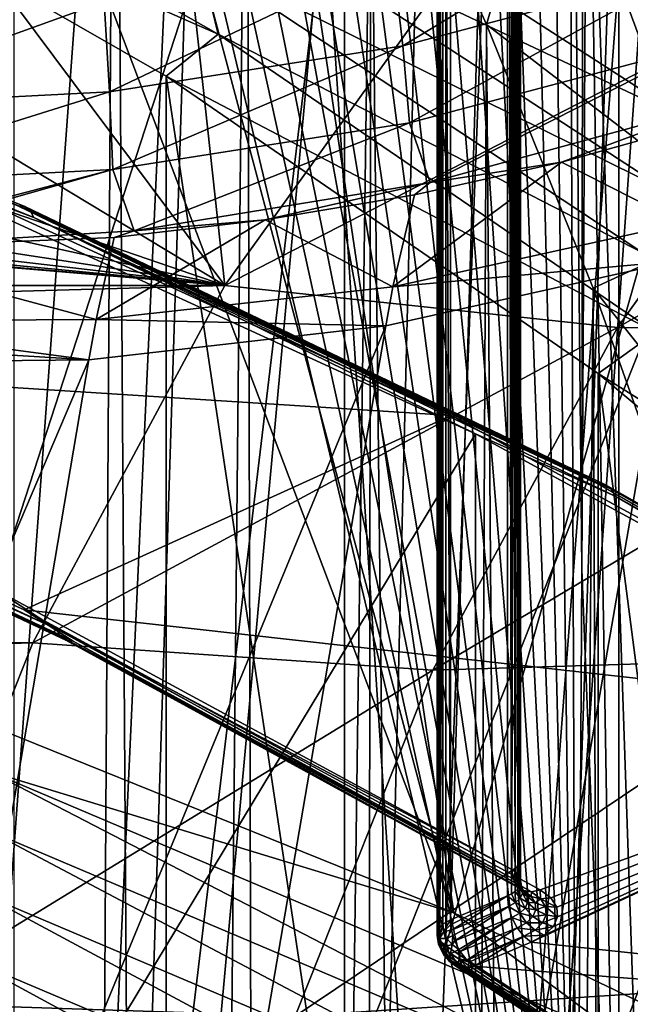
# Model space of a CAD drawing. Header units: metres. Extents: x -109 to 109, y -78 to 121.
# Tile 871 of 1056: x 16.81 to 18.45, y -30.28 to -27.63. Entities that reach past the tile are written whole.
import ezdxf

# ---------------------------------------------------------------- set-up
doc = ezdxf.new("R2010")
doc.units = ezdxf.units.M
doc.layers.add('solid_508554_SW0001', color=7, linetype='CONTINUOUS')

msp = doc.modelspace()

# ---------------------------------------------------------------- linework, layer by layer
at = {"layer": 'solid_508554_SW0001'}
for points in [[(14.749202, -31.574373, -61), (18.302567, -31.574373, -61), (14.813344, -16.964182, -61)], [(18.302567, -31.574373, -61), (15.170912, -17.363575, -61), (14.813344, -16.964182, -61)], [(18.302567, -31.574373, -61), (15.514908, -17.78635, -61), (15.170912, -17.363575, -61)], [(18.302567, -31.574373, -61), (15.844581, -18.232546, -61), (15.514908, -17.78635, -61)], [(18.302567, -31.574373, -61), (16.159182, -18.702185, -61), (15.844581, -18.232546, -61)], [(18.302567, -31.574373, -61), (16.457775, -19.195223, -61), (16.159182, -18.702185, -61)], [(18.302567, -31.574373, -61), (16.73922, -19.711386, -61), (16.457775, -19.195223, -61)], [(18.302567, -31.574373, -61), (17.002136, -20.250053, -61), (16.73922, -19.711386, -61)], [(18.302567, -31.574373, -61), (17.245073, -20.810415, -61), (17.002136, -20.250053, -61)], [(18.302567, -31.574373, -61), (17.466576, -21.391516, -61), (17.245073, -20.810415, -61)], [(18.302567, -31.574373, -61), (17.665234, -21.992289, -61), (17.466576, -21.391516, -61)], [(18.302567, -31.574373, -61), (17.839844, -22.611622, -61), (17.665234, -21.992289, -61)], [(18.302567, -31.574373, -61), (17.989431, -23.248308, -61), (17.839844, -22.611622, -61)], [(18.551504, -22.714123, -1.026166), (17.379122, -23.520947, -2.423625), (18.132528, -35.025974, 6.401438)], [(18.551504, -22.714123, -1.026166), (18.132528, -35.025974, 6.401438), (19.132441, -34.18919, 7.850794)], [(15.361526, -23.12993, 36.47068), (16.176208, -29.305265, 42.174683), (17.972782, -30.030581, 40.9184)], [(16.220146, -23.474487, 35.87389), (15.361526, -23.12993, 36.47068), (17.972782, -30.030581, 40.9184)], [(18.302567, -31.574373, -61), (18.113123, -23.901052, -61), (17.989431, -23.248308, -61)], [(17.047892, -23.837442, 35.245232), (16.220146, -23.474487, 35.87389), (17.972782, -30.030581, 40.9184)], [(17.379122, -23.520947, -2.423625), (16.066811, -24.271976, -3.724446), (16.986622, -35.814579, 5.03554)], [(17.379122, -23.520947, -2.423625), (16.986622, -35.814579, 5.03554), (18.132528, -35.025974, 6.401438)], [(17.047892, -23.837442, 35.245232), (17.972782, -30.030581, 40.9184), (19.63987, -30.829468, 39.534691)], [(17.843187, -24.218107, 34.585899), (17.047892, -23.837442, 35.245232), (19.63987, -30.829468, 39.534691)], [(18.302567, -31.574373, -61), (18.210079, -24.568443, -61), (18.113123, -23.901052, -61)], [(17.548359, -40.58149, 3.166635), (18.707024, -24.331333, -5.906061), (19.439505, -23.91717, -5.188709)], [(19.011023, -39.783382, 4.548999), (17.548359, -40.58149, 3.166635), (19.439505, -23.91717, -5.188709)], [(16.897495, -24.138918, -15.609831), (14.707843, -24.798082, -16.751537), (17.357225, -28.344933, -22.894863)], [(16.740431, -29.162016, 36.289906), (16.740431, -24.139069, 33.389908), (18.128841, -24.891056, 32.087425)], [(16.897495, -24.138918, -15.609831), (17.357225, -28.344933, -22.894863), (18.133165, -27.263664, -21.022051)], [(18.604519, -24.615755, 33.897156), (17.843187, -24.218107, 34.585899), (19.63987, -30.829468, 39.534691)], [(16.066811, -24.271976, -3.724446), (15.703951, -36.548645, 3.764097), (16.986622, -35.814579, 5.03554)], [(17.548359, -40.58149, 3.166635), (17.939276, -24.729208, -6.595201), (18.707024, -24.331333, -5.906061)], [(18.302567, -31.574373, -61), (18.279388, -25.248926, -61), (18.210079, -24.568443, -61)], [(15.952143, -41.312824, 1.899931), (17.137711, -25.110044, -7.254829), (17.939276, -24.729208, -6.595201)], [(17.548359, -40.58149, 3.166635), (15.952143, -41.312824, 1.899931), (17.939276, -24.729208, -6.595201)], [(14.707843, -24.798082, -16.751537), (12.416012, -25.363779, -17.731354), (17.357225, -28.344933, -22.894863)], [(16.740431, -29.162016, 36.289906), (18.128841, -24.891056, 32.087425), (18.128841, -29.914003, 34.987427)], [(18.128841, -29.914003, 34.987427), (18.128841, -24.891056, 32.087425), (18.138031, -24.897442, 32.076363)], [(18.138031, -29.920389, 34.976364), (18.128841, -29.914003, 34.987427), (18.138031, -24.897442, 32.076363)], [(18.138031, -29.920389, 34.976364), (18.138031, -24.897442, 32.076363), (18.145102, -24.90447, 32.06419)], [(18.145102, -29.927418, 34.964191), (18.138031, -29.920389, 34.976364), (18.145102, -24.90447, 32.06419)], [(18.149879, -29.934914, 34.95121), (18.145102, -24.90447, 32.06419), (18.149881, -24.911966, 32.051208)], [(18.149879, -29.934914, 34.95121), (18.145102, -29.927418, 34.964191), (18.145102, -24.90447, 32.06419)], [(18.152248, -29.94269, 34.93774), (18.149879, -29.934914, 34.95121), (18.149881, -24.911966, 32.051208)], [(18.152248, -29.94269, 34.93774), (18.149881, -24.911966, 32.051208), (18.152248, -24.919743, 32.037739)], [(18.144609, -29.965784, 34.897739), (18.144609, -24.942835, 31.997742), (18.13736, -24.949818, 31.985649)], [(18.14958, -29.958319, 34.910667), (18.14958, -24.935371, 32.01067), (18.144609, -24.942835, 31.997742)], [(18.144609, -29.965784, 34.897739), (18.14958, -29.958319, 34.910667), (18.144609, -24.942835, 31.997742)], [(18.152147, -29.950558, 34.924114), (18.152147, -24.92761, 32.024113), (18.14958, -24.935371, 32.01067)], [(18.14958, -29.958319, 34.910667), (18.152147, -29.950558, 34.924114), (18.14958, -24.935371, 32.01067)], [(18.152248, -29.94269, 34.93774), (18.152248, -24.919743, 32.037739), (18.152147, -24.92761, 32.024113)], [(18.152147, -29.950558, 34.924114), (18.152248, -29.94269, 34.93774), (18.152147, -24.92761, 32.024113)], [(17.963579, -30.048887, 34.753803), (18.116789, -24.96166, 31.965137), (17.963579, -25.025938, 31.853802)], [(17.963579, -30.048887, 34.753803), (18.116789, -29.984608, 34.865139), (18.116789, -24.96166, 31.965137)], [(18.12801, -29.979092, 34.874691), (18.12801, -24.956144, 31.974689), (18.116789, -24.96166, 31.965137)], [(18.12801, -29.979092, 34.874691), (18.116789, -24.96166, 31.965137), (18.116789, -29.984608, 34.865139)], [(18.13736, -29.972765, 34.885647), (18.13736, -24.949818, 31.985649), (18.12801, -24.956144, 31.974689)], [(18.12801, -29.979092, 34.874691), (18.13736, -29.972765, 34.885647), (18.12801, -24.956144, 31.974689)], [(18.13736, -29.972765, 34.885647), (18.144609, -29.965784, 34.897739), (18.13736, -24.949818, 31.985649)], [(17.943098, -30.060656, 34.733418), (17.943098, -25.037708, 31.833416), (17.930862, -25.052078, 31.808529)], [(17.943098, -25.037708, 31.833416), (17.963579, -30.048887, 34.753803), (17.963579, -25.025938, 31.853802)], [(17.943098, -30.060656, 34.733418), (17.963579, -30.048887, 34.753803), (17.943098, -25.037708, 31.833416)], [(16.689121, -25.07082, -75.5), (16.928085, -47.618397, -75.5), (16.643063, -47.821289, -75.5)], [(16.689121, -25.07082, -75.5), (17.062792, -25.673544, -75.5), (16.928085, -47.618397, -75.5)], [(17.930862, -30.075026, 34.70853), (17.930862, -25.052078, 31.808529), (17.928087, -25.067633, 31.781586)], [(17.928087, -30.09058, 34.681587), (17.928087, -25.067633, 31.781586), (17.935047, -25.082857, 31.755217)], [(17.928087, -30.09058, 34.681587), (17.930862, -30.075026, 34.70853), (17.928087, -25.067633, 31.781586)], [(17.930862, -30.075026, 34.70853), (17.943098, -30.060656, 34.733418), (17.930862, -25.052078, 31.808529)], [(17.935047, -30.105804, 34.655216), (17.928087, -30.09058, 34.681587), (17.935047, -25.082857, 31.755217)], [(17.935047, -30.105804, 34.655216), (17.935047, -25.082857, 31.755217), (17.950979, -25.096216, 31.732077)], [(17.935047, -30.105804, 34.655216), (17.950979, -25.096216, 31.732077), (17.950979, -30.119164, 34.632076)], [(17.950979, -30.119164, 34.632076), (17.950979, -25.096216, 31.732077), (19.155714, -25.886457, 30.36334)], [(15.952143, -41.312824, 1.899931), (16.303837, -25.473125, -7.883704), (17.137711, -25.110044, -7.254829)], [(18.316841, -29.108295, -61), (18.320045, -25.940769, -61), (18.279388, -25.248926, -61)], [(18.302567, -31.574373, -61), (18.316841, -29.108295, -61), (18.279388, -25.248926, -61)], [(12.416012, -25.363779, -17.731354), (10.037925, -25.832079, -18.542471), (17.357225, -28.344933, -22.894863)], [(17.062792, -25.673544, -75.5), (17.204403, -47.396595, -75.5), (16.928085, -47.618397, -75.5)], [(17.062792, -25.673544, -75.5), (17.416969, -26.303656, -75.5), (17.204403, -47.396595, -75.5)], [(10.037925, -25.832079, -18.542471), (7.590104, -26.199728, -19.17926), (17.357225, -28.344933, -22.894863)], [(16.791792, -36.370705, 33.004089), (16.791769, -25.884678, 26.950024), (17.254055, -26.278004, 26.268764)], [(19.155714, -30.909405, 33.26334), (17.950979, -30.119164, 34.632076), (19.155714, -25.886457, 30.36334)], [(18.316841, -29.108295, -61), (18.331123, -26.642216, -61), (18.320045, -25.940769, -61)], [(7.590104, -26.199728, -19.17926), (5.089554, -26.464174, -19.637295), (17.357225, -28.344933, -22.894863)], [(16.791792, -36.370705, 33.004089), (17.254055, -26.278004, 26.268764), (17.679455, -26.681524, 25.569845)], [(17.416969, -26.303656, -75.5), (17.470934, -47.156013, -75.5), (17.204403, -47.396595, -75.5)], [(17.416969, -26.303656, -75.5), (17.750187, -26.960638, -75.5), (17.470934, -47.156013, -75.5)], [(-5.089554, -26.464174, -19.637295), (-17.357225, -28.344933, -22.894863), (17.357225, -28.344933, -22.894863)], [(-2.553647, -26.623581, -19.913393), (-5.089554, -26.464174, -19.637295), (17.357225, -28.344933, -22.894863)], [(5.089554, -26.464174, -19.637295), (2.553647, -26.623581, -19.913393), (17.357225, -28.344933, -22.894863)], [(0, -26.67684, -20.00564), (-2.553647, -26.623581, -19.913393), (17.357225, -28.344933, -22.894863)], [(2.553647, -26.623581, -19.913393), (0, -26.67684, -20.00564), (17.357225, -28.344933, -22.894863)], [(18.414772, -31.578739, -60.997478), (18.331123, -26.642216, -61), (18.316841, -29.108295, -61)], [(18.414772, -31.578739, -60.997478), (18.500006, -31.574242, -60.999771), (18.331123, -26.642216, -61)], [(18.698147, -26.644341, -60.972912), (18.331123, -26.642216, -61), (18.500006, -31.574242, -60.999771)], [(17.679468, -37.167545, 31.62392), (16.791792, -36.370705, 33.004089), (17.679455, -26.681524, 25.569845)], [(17.679468, -37.167545, 31.62392), (17.679455, -26.681524, 25.569845), (18.067192, -27.094505, 24.854542)], [(18.249792, -26.995234, -75.46801), (18.64126, -26.813835, -75.371582), (19.148106, -28.014532, -75.371582)], [(15.901507, -27.039339, 33.166489), (17.33975, -27.669727, 32.074627), (16.026367, -26.923861, 33.366505)], [(17.291046, -27.470032, 32.382538), (16.026367, -26.923861, 33.366505), (17.33975, -27.669727, 32.074627)], [(17.750187, -26.960638, -75.5), (17.726482, -46.897018, -75.5), (17.470934, -47.156013, -75.5)], [(17.750187, -26.960638, -75.5), (17.969843, -46.620106, -75.5), (17.726482, -46.897018, -75.5)], [(17.750187, -26.960638, -75.5), (18.060884, -27.643759, -75.5), (17.969843, -46.620106, -75.5)], [(18.249792, -26.995234, -75.46801), (18.060884, -27.643759, -75.5), (17.750187, -26.960638, -75.5)], [(18.745058, -28.168438, -75.46801), (18.060884, -27.643759, -75.5), (18.249792, -26.995234, -75.46801)], [(18.745058, -28.168438, -75.46801), (18.249792, -26.995234, -75.46801), (19.148106, -28.014532, -75.371582)], [(15.901505, -33.967541, 37.166492), (17.200308, -34.710842, 35.879059), (15.901507, -27.039339, 33.166489)], [(15.901507, -27.039339, 33.166489), (17.200287, -27.782629, 31.879076), (17.33975, -27.669727, 32.074627)], [(17.200308, -34.710842, 35.879059), (17.200287, -27.782629, 31.879076), (15.901507, -27.039339, 33.166489)], [(17.679468, -37.167545, 31.62392), (18.067192, -27.094505, 24.854542), (18.416309, -27.515926, 24.124619)], [(18.60783, -27.903536, 31.333469), (17.395416, -27.122116, 32.686928), (17.351454, -27.31036, 32.545578)], [(18.45215, -27.558966, 31.681519), (17.395416, -27.122116, 32.686928), (18.60783, -27.903536, 31.333469)], [(19.158987, -27.417555, -21.410034), (18.133165, -27.263664, -21.022051), (17.357225, -28.344933, -22.894863)], [(17.807657, -27.461651, -28.613523), (18.561867, -27.261377, -28.720011), (17.836067, -27.700773, -28.809084)], [(18.561867, -27.261377, -28.720011), (18.604, -27.496853, -28.917509), (17.836067, -27.700773, -28.809084)], [(18.553102, -28.09507, 31.18642), (17.351454, -27.31036, 32.545578), (17.291046, -27.470032, 32.382538)], [(18.60783, -27.903536, 31.333469), (17.351454, -27.31036, 32.545578), (18.553102, -28.09507, 31.18642)], [(18.412506, -28.457582, -23.211414), (19.158987, -27.417555, -21.410034), (17.357225, -28.344933, -22.894863)], [(20.17227, -27.465906, -21.857115), (19.158987, -27.417555, -21.410034), (18.412506, -28.457582, -23.211414)], [(15.138604, -27.454241, 39.485985), (16.819939, -28.133032, 38.310284), (15.151778, -27.464504, 39.512478)], [(16.801495, -28.131216, 38.285038), (16.819939, -28.133032, 38.310284), (15.138604, -27.454241, 39.485985)], [(15.151778, -27.464504, 39.512478), (16.834576, -28.143885, 38.335754), (15.160235, -27.48295, 39.536331)], [(16.819939, -28.133032, 38.310284), (16.834576, -28.143885, 38.335754), (15.151778, -27.464504, 39.512478)], [(15.160235, -27.48295, 39.536331), (16.843971, -28.16271, 38.358952), (16.391088, -27.991642, 38.717052)], [(16.834576, -28.143885, 38.335754), (16.843971, -28.16271, 38.358952), (15.160235, -27.48295, 39.536331)], [(17.032923, -27.583042, -28.548979), (17.807657, -27.461651, -28.613523), (17.047304, -27.824362, -28.74337)], [(17.807657, -27.461651, -28.613523), (17.836067, -27.700773, -28.809084), (17.047304, -27.824362, -28.74337)], [(18.481058, -28.257065, 31.019358), (17.291046, -27.470032, 32.382538), (17.33975, -27.669727, 32.074627)], [(18.553102, -28.09507, 31.18642), (17.291046, -27.470032, 32.382538), (18.481058, -28.257065, 31.019358)], [(19.456131, -28.463661, -23.585276), (20.17227, -27.465906, -21.857115), (18.412506, -28.457582, -23.211414)], [(17.836067, -27.700773, -28.809084), (18.604, -27.496853, -28.917509), (17.853931, -27.908079, -29.03916)], [(18.604, -27.496853, -28.917509), (18.630493, -27.701864, -29.148806), (17.853931, -27.908079, -29.03916)], [(18.416317, -38.001945, 30.178698), (17.679468, -37.167545, 31.62392), (18.416309, -27.515926, 24.124619)], [(18.726183, -27.945034, 23.38138), (18.416309, -27.515926, 24.124619), (18.890802, -27.556122, 23.848898)], [(18.416317, -38.001945, 30.178698), (18.416309, -27.515926, 24.124619), (18.726183, -27.945034, 23.38138)], [(17.032923, -27.583042, -28.548979), (17.047304, -27.824362, -28.74337), (16.24633, -27.866087, -28.721184)], [(16.24633, -27.62402, -28.527189), (17.032923, -27.583042, -28.548979), (16.24633, -27.866087, -28.721184)], [(18.060884, -27.643759, -75.5), (18.199825, -46.325993, -75.5), (17.969843, -46.620106, -75.5)], [(18.060884, -27.643759, -75.5), (18.347481, -28.352158, -75.5), (18.199825, -46.325993, -75.5)], [(18.745058, -28.168438, -75.46801), (18.347481, -28.352158, -75.5), (18.060884, -27.643759, -75.5)], [(17.200287, -27.782629, 31.879076), (18.514782, -28.471226, 30.68639), (17.33975, -27.669727, 32.074627)], [(18.481058, -28.257065, 31.019358), (17.33975, -27.669727, 32.074627), (18.514782, -28.471226, 30.68639)], [(17.047304, -27.824362, -28.74337), (17.836067, -27.700773, -28.809084), (17.056347, -28.033049, -28.972713)], [(17.836067, -27.700773, -28.809084), (17.853931, -27.908079, -29.03916), (17.056347, -28.033049, -28.972713)], [(17.853931, -27.908079, -29.03916), (18.630493, -27.701864, -29.148806), (17.90921, -28.068251, -29.303713)], [(18.630493, -27.701864, -29.148806), (18.683252, -27.857586, -29.415726), (17.90921, -28.068251, -29.303713)], [(17.200287, -27.782629, 31.879076), (18.360575, -28.581125, 30.496038), (18.514782, -28.471226, 30.68639)], [(18.360619, -35.509357, 34.495987), (18.360575, -28.581125, 30.496038), (17.200287, -27.782629, 31.879076)], [(17.200308, -34.710842, 35.879059), (18.360619, -35.509357, 34.495987), (17.200287, -27.782629, 31.879076)], [(17.047304, -27.824362, -28.74337), (17.056347, -28.033049, -28.972713), (16.24633, -28.075245, -28.950277)], [(16.24633, -27.866087, -28.721184), (17.047304, -27.824362, -28.74337), (16.24633, -28.075245, -28.950277)], [(18.683252, -27.857586, -29.415726), (18.262074, -28.013962, -29.406868), (17.90921, -28.068251, -29.303713)], [(18.683252, -27.857586, -29.415726), (18.648594, -27.906313, -29.480305), (18.262074, -28.013962, -29.406868)], [(17.056347, -28.033049, -28.972713), (17.853931, -27.908079, -29.03916), (17.11375, -28.198273, -29.234579)], [(17.853931, -27.908079, -29.03916), (17.90921, -28.068251, -29.303713), (17.11375, -28.198273, -29.234579)], [(18.262074, -28.013962, -29.406868), (18.648594, -27.906313, -29.480305), (18.585751, -28.177319, -29.964247)], [(15.300208, -28.524343, 37.594387), (17.965574, -28.694384, 37.29987), (16.33161, -27.945358, 38.597221)], [(16.801495, -28.131216, 38.285038), (16.33161, -27.945358, 38.597221), (17.965574, -28.694384, 37.29987)], [(18.416317, -38.001945, 30.178698), (18.726183, -27.945034, 23.38138), (18.996044, -28.380766, 22.626671)], [(16.391088, -27.991642, 38.717052), (18.031225, -28.743097, 37.415497), (16.391088, -31.455744, 40.717052)], [(16.843971, -28.16271, 38.358952), (18.031225, -28.743097, 37.415497), (16.391088, -27.991642, 38.717052)], [(18.262074, -28.013962, -29.406868), (18.585751, -28.177319, -29.964247), (17.809345, -28.34815, -29.784986)], [(17.86746, -28.101635, -29.344339), (18.262074, -28.013962, -29.406868), (17.809345, -28.34815, -29.784986)], [(17.90921, -28.068251, -29.303713), (18.262074, -28.013962, -29.406868), (17.86746, -28.101635, -29.344339)], [(17.056347, -28.033049, -28.972713), (16.304911, -28.246214, -29.209034), (16.24633, -28.245546, -29.207315)], [(16.24633, -28.075245, -28.950277), (17.056347, -28.033049, -28.972713), (16.24633, -28.245546, -29.207315)], [(17.056347, -28.033049, -28.972713), (17.11375, -28.198273, -29.234579), (16.304911, -28.246214, -29.209034)], [(18.025959, -31.405006, -35.920284), (18.567095, -28.279285, -30.148407), (19.310188, -28.024628, -30.363235)], [(18.765238, -31.146276, -36.125992), (18.025959, -31.405006, -35.920284), (19.310188, -28.024628, -30.363235)], [(17.90921, -28.068251, -29.303713), (17.466217, -28.169018, -29.292894), (17.11375, -28.198273, -29.234579)], [(17.90921, -28.068251, -29.303713), (17.86746, -28.101635, -29.344339), (17.466217, -28.169018, -29.292894)], [(17.466217, -28.169018, -29.292894), (17.86746, -28.101635, -29.344339), (17.809345, -28.34815, -29.784986)], [(16.801495, -28.131216, 38.285038), (17.965574, -28.694384, 37.29987), (18.35993, -28.878035, 36.991508)], [(16.801495, -28.131216, 38.285038), (18.35993, -28.878035, 36.991508), (16.819939, -28.133032, 38.310284)], [(16.819939, -28.133032, 38.310284), (18.380083, -28.880671, 37.015331), (16.834576, -28.143885, 38.335754)], [(18.35993, -28.878035, 36.991508), (18.380083, -28.880671, 37.015331), (16.819939, -28.133032, 38.310284)], [(16.834576, -28.143885, 38.335754), (18.396078, -28.892176, 37.039677), (16.843971, -28.16271, 38.358952)], [(18.380083, -28.880671, 37.015331), (18.396078, -28.892176, 37.039677), (16.834576, -28.143885, 38.335754)], [(16.843971, -28.16271, 38.358952), (18.406347, -28.911419, 37.062149), (18.031225, -28.743097, 37.415497)], [(18.396078, -28.892176, 37.039677), (18.406347, -28.911419, 37.062149), (16.843971, -28.16271, 38.358952)], [(17.466217, -28.169018, -29.292894), (17.809345, -28.34815, -29.784986), (17.011812, -28.436388, -29.649284)], [(17.060322, -28.215668, -29.252764), (17.466217, -28.169018, -29.292894), (17.011812, -28.436388, -29.649284)], [(17.11375, -28.198273, -29.234579), (17.466217, -28.169018, -29.292894), (17.060322, -28.215668, -29.252764)], [(19.159073, -29.373074, -75.46801), (18.347481, -28.352158, -75.5), (18.745058, -28.168438, -75.46801)], [(17.11375, -28.198273, -29.234579), (17.060322, -28.215668, -29.252764), (16.304911, -28.246214, -29.209034)], [(18.567095, -28.279285, -30.148407), (17.809345, -28.34815, -29.784986), (18.585751, -28.177319, -29.964247)], [(16.304911, -28.246214, -29.209034), (17.060322, -28.215668, -29.252764), (17.011812, -28.436388, -29.649284)], [(16.304911, -28.246214, -29.209034), (17.011812, -28.436388, -29.649284), (16.206137, -28.441105, -29.559071)], [(17.253471, -31.583338, -35.755009), (17.790077, -28.453384, -29.974905), (18.567095, -28.279285, -30.148407)], [(18.025959, -31.405006, -35.920284), (17.253471, -31.583338, -35.755009), (18.567095, -28.279285, -30.148407)], [(18.567095, -28.279285, -30.148407), (17.790077, -28.453384, -29.974905), (17.809345, -28.34815, -29.784986)], [(17.357225, -28.344933, -22.894863), (-17.357225, -28.344933, -22.894863), (-16.841303, -29.305058, -24.568481)], [(16.841303, -29.305058, -24.568481), (17.357225, -28.344933, -22.894863), (-16.841303, -29.305058, -24.568481)], [(18.412506, -28.457582, -23.211414), (17.357225, -28.344933, -22.894863), (16.841303, -29.305058, -24.568481)], [(17.790077, -28.453384, -29.974905), (17.011812, -28.436388, -29.649284), (17.809345, -28.34815, -29.784986)], [(18.347481, -28.352158, -75.5), (18.415207, -46.015781, -75.5), (18.199825, -46.325993, -75.5)], [(18.347481, -28.352158, -75.5), (18.608337, -29.084799, -75.5), (18.415207, -46.015781, -75.5)], [(19.159073, -29.373074, -75.46801), (18.608337, -29.084799, -75.5), (18.347481, -28.352158, -75.5)], [(18.996048, -38.866783, 28.680756), (18.416317, -38.001945, 30.178698), (18.996044, -28.380766, 22.626671)], [(16.991913, -28.544952, -29.845089), (16.206137, -28.441105, -29.559071), (17.011812, -28.436388, -29.649284)], [(17.790077, -28.453384, -29.974905), (16.991913, -28.544952, -29.845089), (17.011812, -28.436388, -29.649284)], [(16.991913, -28.544952, -29.845089), (16.195698, -28.496668, -29.659189), (16.206137, -28.441105, -29.559071)], [(16.458715, -31.679527, -35.63208), (16.991913, -28.544952, -29.845089), (17.790077, -28.453384, -29.974905)], [(17.253471, -31.583338, -35.755009), (16.458715, -31.679527, -35.63208), (17.790077, -28.453384, -29.974905)], [(17.916084, -29.378838, -24.821144), (18.412506, -28.457582, -23.211414), (16.841303, -29.305058, -24.568481)], [(17.916084, -29.378838, -24.821144), (19.456131, -28.463661, -23.585276), (18.412506, -28.457582, -23.211414)], [(17.916084, -29.378838, -24.821144), (18.978006, -29.34664, -25.130722), (19.456131, -28.463661, -23.585276)], [(18.360575, -28.581125, 30.496038), (19.542068, -29.321947, 29.212898), (18.514782, -28.471226, 30.68639)], [(16.991913, -28.544952, -29.845089), (16.185591, -28.553009, -29.760788), (16.195698, -28.496668, -29.659189)], [(15.300208, -28.524343, 37.594387), (16.817844, -29.216595, 36.395374), (17.965574, -28.694384, 37.29987)], [(15.619411, -28.676407, 37.321262), (16.817844, -29.216595, 36.395374), (15.300208, -28.524343, 37.594387)], [(16.991913, -28.544952, -29.845089), (15.65275, -31.692326, -35.55315), (16.185591, -28.553009, -29.760788)], [(16.458715, -31.679527, -35.63208), (15.65275, -31.692326, -35.55315), (16.991913, -28.544952, -29.845089)], [(18.360575, -28.581125, 30.496038), (19.373053, -29.428419, 29.028482), (19.542068, -29.321947, 29.212898)], [(19.373098, -36.356659, 33.028416), (19.373053, -29.428419, 29.028482), (18.360575, -28.581125, 30.496038)], [(18.360619, -35.509357, 34.495987), (19.373098, -36.356659, 33.028416), (18.360575, -28.581125, 30.496038)], [(16.904528, -29.26762, 36.168777), (15.57726, -28.645033, 37.247108), (16.740431, -29.162016, 36.289906)], [(15.586582, -28.663834, 37.270359), (15.57726, -28.645033, 37.247108), (16.904528, -29.26762, 36.168777)], [(16.914648, -29.286791, 36.191383), (15.586582, -28.663834, 37.270359), (16.904528, -29.26762, 36.168777)], [(15.601108, -28.674644, 37.29591), (15.586582, -28.663834, 37.270359), (16.914648, -29.286791, 36.191383)], [(16.930412, -29.29818, 36.215931), (15.601108, -28.674644, 37.29591), (16.914648, -29.286791, 36.191383)], [(15.619411, -28.676407, 37.321262), (15.601108, -28.674644, 37.29591), (16.930412, -29.29818, 36.215931)], [(16.950277, -29.300671, 36.240013), (16.817844, -29.216595, 36.395374), (15.619411, -28.676407, 37.321262)], [(16.950277, -29.300671, 36.240013), (15.619411, -28.676407, 37.321262), (16.930412, -29.29818, 36.215931)], [(16.817844, -29.216595, 36.395374), (19.462696, -29.511784, 35.88409), (17.965574, -28.694384, 37.29987)], [(18.35993, -28.878035, 36.991508), (17.965574, -28.694384, 37.29987), (19.462696, -29.511784, 35.88409)], [(18.031225, -28.743097, 37.415497), (18.031225, -32.207199, 39.415497), (16.391088, -31.455744, 40.717052)], [(18.031225, -28.743097, 37.415497), (19.534132, -29.563166, 35.995098), (18.031225, -32.207199, 39.415497)], [(18.406347, -28.911419, 37.062149), (19.534132, -29.563166, 35.995098), (18.031225, -28.743097, 37.415497)], [(18.35993, -28.878035, 36.991508), (19.462696, -29.511784, 35.88409), (19.786081, -29.688246, 35.588181)], [(18.35993, -28.878035, 36.991508), (19.786081, -29.688246, 35.588181), (18.380083, -28.880671, 37.015331)], [(18.380083, -28.880671, 37.015331), (19.8078, -29.691772, 35.610466), (18.396078, -28.892176, 37.039677)], [(19.786081, -29.688246, 35.588181), (19.8078, -29.691772, 35.610466), (18.380083, -28.880671, 37.015331)], [(18.396078, -28.892176, 37.039677), (19.825039, -29.703981, 35.633587), (18.406347, -28.911419, 37.062149)], [(19.8078, -29.691772, 35.610466), (19.825039, -29.703981, 35.633587), (18.396078, -28.892176, 37.039677)], [(18.406347, -28.911419, 37.062149), (19.836103, -29.723679, 35.655277), (19.534132, -29.563166, 35.995098)], [(19.825039, -29.703981, 35.633587), (19.836103, -29.723679, 35.655277), (18.406347, -28.911419, 37.062149)], [(18.608337, -29.084799, -75.5), (18.614725, -45.690739, -75.5), (18.415207, -46.015781, -75.5)], [(18.414772, -31.578739, -60.997478), (18.316841, -29.108295, -61), (18.302567, -31.574373, -61)], [(16.904528, -29.26762, 36.168777), (16.740431, -29.162016, 36.289906), (18.128841, -29.914003, 34.987427)], [(16.817844, -29.216595, 36.395374), (18.205173, -29.968306, 35.093372), (19.462696, -29.511784, 35.88409)], [(18.181654, -29.974045, 35.0737), (18.205173, -29.968306, 35.093372), (16.817844, -29.216595, 36.395374)], [(18.181654, -29.974045, 35.0737), (16.817844, -29.216595, 36.395374), (16.950277, -29.300671, 36.240013)], [(18.132578, -29.939184, 35.005615), (16.904528, -29.26762, 36.168777), (18.128841, -29.914003, 34.987427)], [(16.914648, -29.286791, 36.191383), (16.904528, -29.26762, 36.168777), (18.132578, -29.939184, 35.005615)], [(16.841303, -29.305058, -24.568481), (-16.841303, -29.305058, -24.568481), (-16.456656, -30.272318, -26.276464)], [(16.456656, -30.272318, -26.276464), (16.841303, -29.305058, -24.568481), (-16.456656, -30.272318, -26.276464)], [(16.724867, -29.650408, 41.931004), (17.972782, -30.030581, 40.9184), (16.176208, -29.305265, 42.174683)], [(17.916084, -29.378838, -24.821144), (16.841303, -29.305058, -24.568481), (16.456656, -30.272318, -26.276464)], [(18.143435, -29.958754, 35.027523), (16.914648, -29.286791, 36.191383), (18.132578, -29.939184, 35.005615)], [(16.930412, -29.29818, 36.215931), (16.914648, -29.286791, 36.191383), (18.143435, -29.958754, 35.027523)], [(18.160347, -29.970768, 35.050987), (16.930412, -29.29818, 36.215931), (18.143435, -29.958754, 35.027523)], [(16.950277, -29.300671, 36.240013), (16.930412, -29.29818, 36.215931), (18.160347, -29.970768, 35.050987)], [(18.181654, -29.974045, 35.0737), (16.950277, -29.300671, 36.240013), (18.160347, -29.970768, 35.050987)], [(17.546265, -30.307741, -26.463781), (18.978006, -29.34664, -25.130722), (17.916084, -29.378838, -24.821144)], [(17.546265, -30.307741, -26.463781), (18.622854, -30.237364, -26.70812), (18.978006, -29.34664, -25.130722)], [(17.546265, -30.307741, -26.463781), (17.916084, -29.378838, -24.821144), (16.456656, -30.272318, -26.276464)], [(18.181068, -30.109512, 34.848797), (20.811563, -30.391331, 34.360672), (19.462696, -29.511784, 35.88409)], [(18.216064, -30.090462, 34.88179), (18.181068, -30.109512, 34.848797), (19.462696, -29.511784, 35.88409)], [(18.205173, -29.968306, 35.093372), (18.233166, -29.99, 35.055798), (19.462696, -29.511784, 35.88409)], [(18.240469, -30.067076, 34.922295), (18.216064, -30.090462, 34.88179), (19.462696, -29.511784, 35.88409)], [(18.233166, -29.99, 35.055798), (18.249306, -30.015091, 35.012341), (19.462696, -29.511784, 35.88409)], [(18.251791, -30.041378, 34.966805), (18.240469, -30.067076, 34.922295), (19.462696, -29.511784, 35.88409)], [(18.249306, -30.015091, 35.012341), (18.251791, -30.041378, 34.966805), (19.462696, -29.511784, 35.88409)], [(19.534132, -29.563166, 35.995098), (19.534132, -33.027267, 37.995098), (18.031225, -32.207199, 39.415497)], [(16.724867, -29.650408, 41.931004), (16.721109, -29.809124, 42.017063), (18.438072, -30.536222, 40.757694)], [(18.442217, -30.377668, 40.671349), (17.972782, -30.030581, 40.9184), (16.724867, -29.650408, 41.931004)], [(18.442217, -30.377668, 40.671349), (16.724867, -29.650408, 41.931004), (18.438072, -30.536222, 40.757694)], [(16.721109, -29.809124, 42.017063), (16.697474, -29.97711, 42.078983), (18.412012, -30.703178, 40.821396)], [(18.438072, -30.536222, 40.757694), (16.721109, -29.809124, 42.017063), (18.412012, -30.703178, 40.821396)], [(18.132578, -29.939184, 35.005615), (18.128841, -29.914003, 34.987427), (18.138031, -29.920389, 34.976364)], [(18.147421, -29.950733, 34.985611), (18.132578, -29.939184, 35.005615), (18.138031, -29.920389, 34.976364)], [(18.147421, -29.950733, 34.985611), (18.143435, -29.958754, 35.027523), (18.132578, -29.939184, 35.005615)], [(18.147421, -29.950733, 34.985611), (18.138031, -29.920389, 34.976364), (18.145102, -29.927418, 34.964191)], [(18.147421, -29.950733, 34.985611), (18.145102, -29.927418, 34.964191), (18.149879, -29.934914, 34.95121)], [(18.15576, -29.963814, 34.962955), (18.147421, -29.950733, 34.985611), (18.149879, -29.934914, 34.95121)], [(18.15576, -29.963814, 34.962955), (18.149879, -29.934914, 34.95121), (18.152248, -29.94269, 34.93774)], [(18.157024, -29.977528, 34.939205), (18.152248, -29.94269, 34.93774), (18.152147, -29.950558, 34.924114)], [(18.157024, -29.977528, 34.939205), (18.15576, -29.963814, 34.962955), (18.152248, -29.94269, 34.93774)], [(18.151129, -29.990934, 34.915981), (18.144609, -29.965784, 34.897739), (18.13736, -29.972765, 34.885647)], [(18.160288, -29.97187, 35.004807), (18.143435, -29.958754, 35.027523), (18.147421, -29.950733, 34.985611)], [(18.160288, -29.97187, 35.004807), (18.160347, -29.970768, 35.050987), (18.143435, -29.958754, 35.027523)], [(18.151129, -29.990934, 34.915981), (18.14958, -29.958319, 34.910667), (18.144609, -29.965784, 34.897739)], [(18.160288, -29.97187, 35.004807), (18.147421, -29.950733, 34.985611), (18.15576, -29.963814, 34.962955)], [(18.157024, -29.977528, 34.939205), (18.152147, -29.950558, 34.924114), (18.14958, -29.958319, 34.910667)], [(18.151129, -29.990934, 34.915981), (18.157024, -29.977528, 34.939205), (18.14958, -29.958319, 34.910667)], [(18.169758, -29.986723, 34.97908), (18.15576, -29.963814, 34.962955), (18.157024, -29.977528, 34.939205)], [(18.169758, -29.986723, 34.97908), (18.160288, -29.97187, 35.004807), (18.15576, -29.963814, 34.962955)], [(18.180336, -29.986322, 35.024044), (18.160347, -29.970768, 35.050987), (18.160288, -29.97187, 35.004807)], [(18.180336, -29.986322, 35.024044), (18.181654, -29.974045, 35.0737), (18.160347, -29.970768, 35.050987)], [(18.205593, -29.992674, 35.041435), (18.205173, -29.968306, 35.093372), (18.181654, -29.974045, 35.0737)], [(18.205593, -29.992674, 35.041435), (18.233166, -29.99, 35.055798), (18.205173, -29.968306, 35.093372)], [(16.697474, -29.97711, 42.078983), (16.654734, -30.148882, 42.11475), (18.364883, -30.873093, 40.860378)], [(18.412012, -30.703178, 40.821396), (16.697474, -29.97711, 42.078983), (18.364883, -30.873093, 40.860378)], [(17.964334, -30.062582, 34.76067), (18.116789, -29.984608, 34.865139), (17.963579, -30.048887, 34.753803)], [(17.964334, -30.062582, 34.76067), (17.966568, -30.076765, 34.765785), (18.116789, -29.984608, 34.865139)], [(17.966568, -30.076765, 34.765785), (18.119936, -30.013243, 34.877342), (18.116789, -29.984608, 34.865139)], [(18.138477, -30.003119, 34.894878), (18.12801, -29.979092, 34.874691), (18.116789, -29.984608, 34.865139)], [(18.119936, -30.013243, 34.877342), (18.138477, -30.003119, 34.894878), (18.116789, -29.984608, 34.865139)], [(18.138477, -30.003119, 34.894878), (18.13736, -29.972765, 34.885647), (18.12801, -29.979092, 34.874691)], [(18.138477, -30.003119, 34.894878), (18.151129, -29.990934, 34.915981), (18.13736, -29.972765, 34.885647)], [(18.164501, -30.017521, 34.925735), (18.151129, -29.990934, 34.915981), (18.138477, -30.003119, 34.894878)], [(18.171196, -30.002296, 34.952106), (18.157024, -29.977528, 34.939205), (18.151129, -29.990934, 34.915981)], [(18.164501, -30.017521, 34.925735), (18.171196, -30.002296, 34.952106), (18.151129, -29.990934, 34.915981)], [(18.171196, -30.002296, 34.952106), (18.169758, -29.986723, 34.97908), (18.157024, -29.977528, 34.939205)], [(18.180336, -29.986322, 35.024044), (18.160288, -29.97187, 35.004807), (18.169758, -29.986723, 34.97908)], [(18.191566, -30.003939, 34.993534), (18.180336, -29.986322, 35.024044), (18.169758, -29.986723, 34.97908)], [(18.191566, -30.003939, 34.993534), (18.169758, -29.986723, 34.97908), (18.171196, -30.002296, 34.952106)], [(18.205593, -29.992674, 35.041435), (18.181654, -29.974045, 35.0737), (18.180336, -29.986322, 35.024044)], [(18.205593, -29.992674, 35.041435), (18.180336, -29.986322, 35.024044), (18.191566, -30.003939, 34.993534)], [(18.219044, -30.013769, 35.004894), (18.205593, -29.992674, 35.041435), (18.191566, -30.003939, 34.993534)], [(18.205593, -29.992674, 35.041435), (18.249306, -30.015091, 35.012341), (18.233166, -29.99, 35.055798)], [(18.219044, -30.013769, 35.004894), (18.249306, -30.015091, 35.012341), (18.205593, -29.992674, 35.041435)], [(17.966568, -30.076765, 34.765785), (17.970253, -30.091291, 34.7691), (18.119936, -30.013243, 34.877342)], [(17.970253, -30.091291, 34.7691), (17.975376, -30.105919, 34.770496), (18.119936, -30.013243, 34.877342)], [(17.975376, -30.105919, 34.770496), (18.129078, -30.042854, 34.881855), (18.119936, -30.013243, 34.877342)], [(18.150133, -30.031357, 34.901772), (18.138477, -30.003119, 34.894878), (18.119936, -30.013243, 34.877342)], [(18.129078, -30.042854, 34.881855), (18.150133, -30.031357, 34.901772), (18.119936, -30.013243, 34.877342)], [(18.150133, -30.031357, 34.901772), (18.164501, -30.017521, 34.925735), (18.138477, -30.003119, 34.894878)], [(18.185331, -30.040464, 34.930267), (18.164501, -30.017521, 34.925735), (18.150133, -30.031357, 34.901772)], [(18.193272, -30.022408, 34.961544), (18.171196, -30.002296, 34.952106), (18.164501, -30.017521, 34.925735)], [(18.185331, -30.040464, 34.930267), (18.193272, -30.022408, 34.961544), (18.164501, -30.017521, 34.925735)], [(18.193272, -30.022408, 34.961544), (18.191566, -30.003939, 34.993534), (18.171196, -30.002296, 34.952106)], [(18.221085, -30.035889, 34.966583), (18.193272, -30.022408, 34.961544), (18.185331, -30.040464, 34.930267)], [(18.219044, -30.013769, 35.004894), (18.191566, -30.003939, 34.993534), (18.193272, -30.022408, 34.961544)], [(18.221085, -30.035889, 34.966583), (18.219044, -30.013769, 35.004894), (18.193272, -30.022408, 34.961544)], [(18.219044, -30.013769, 35.004894), (18.251791, -30.041378, 34.966805), (18.249306, -30.015091, 35.012341)], [(18.221085, -30.035889, 34.966583), (18.251791, -30.041378, 34.966805), (18.219044, -30.013769, 35.004894)], [(17.946003, -30.080378, 34.744499), (17.963579, -30.048887, 34.753803), (17.943098, -30.060656, 34.733418)], [(17.946003, -30.080378, 34.744499), (17.964334, -30.062582, 34.76067), (17.963579, -30.048887, 34.753803)], [(18.442217, -30.377668, 40.671349), (19.63987, -30.829468, 39.534691), (17.972782, -30.030581, 40.9184)], [(17.975376, -30.105919, 34.770496), (17.98633, -30.128546, 34.768486), (18.129078, -30.042854, 34.881855)], [(17.98633, -30.128546, 34.768486), (17.989624, -30.134024, 34.767113), (18.129078, -30.042854, 34.881855)], [(17.989624, -30.134024, 34.767113), (18.143318, -30.070511, 34.878227), (18.129078, -30.042854, 34.881855)], [(18.168291, -30.056873, 34.901844), (18.150133, -30.031357, 34.901772), (18.129078, -30.042854, 34.881855)], [(18.143318, -30.070511, 34.878227), (18.168291, -30.056873, 34.901844), (18.129078, -30.042854, 34.881855)], [(18.168291, -30.056873, 34.901844), (18.185331, -30.040464, 34.930267), (18.150133, -30.031357, 34.901772)], [(18.211576, -30.057514, 34.929127), (18.185331, -30.040464, 34.930267), (18.168291, -30.056873, 34.901844)], [(18.211576, -30.057514, 34.929127), (18.221085, -30.035889, 34.966583), (18.185331, -30.040464, 34.930267)], [(18.211576, -30.057514, 34.929127), (18.251791, -30.041378, 34.966805), (18.221085, -30.035889, 34.966583)], [(18.211576, -30.057514, 34.929127), (18.240469, -30.067076, 34.922295), (18.251791, -30.041378, 34.966805)], [(17.931967, -30.114538, 34.695019), (17.930862, -30.075026, 34.70853), (17.928087, -30.09058, 34.681587)], [(17.934748, -30.099003, 34.72197), (17.943098, -30.060656, 34.733418), (17.930862, -30.075026, 34.70853)], [(17.934748, -30.099003, 34.72197), (17.930862, -30.075026, 34.70853), (17.931967, -30.114538, 34.695019)], [(17.946003, -30.080378, 34.744499), (17.943098, -30.060656, 34.733418), (17.934748, -30.099003, 34.72197)], [(17.946003, -30.080378, 34.744499), (17.966568, -30.076765, 34.765785), (17.964334, -30.062582, 34.76067)], [(17.954531, -30.099068, 34.75441), (17.966568, -30.076765, 34.765785), (17.946003, -30.080378, 34.744499)], [(17.954531, -30.099068, 34.75441), (17.970253, -30.091291, 34.7691), (17.966568, -30.076765, 34.765785)], [(17.989624, -30.134024, 34.767113), (18.007927, -30.157646, 34.755566), (18.143318, -30.070511, 34.878227)], [(18.007927, -30.157646, 34.755566), (18.161263, -30.093496, 34.866806), (18.143318, -30.070511, 34.878227)], [(18.19117, -30.077166, 34.895088), (18.168291, -30.056873, 34.901844), (18.143318, -30.070511, 34.878227)], [(18.161263, -30.093496, 34.866806), (18.19117, -30.077166, 34.895088), (18.143318, -30.070511, 34.878227)], [(18.161263, -30.093496, 34.866806), (18.216064, -30.090462, 34.88179), (18.19117, -30.077166, 34.895088)], [(18.19117, -30.077166, 34.895088), (18.211576, -30.057514, 34.929127), (18.168291, -30.056873, 34.901844)], [(18.19117, -30.077166, 34.895088), (18.240469, -30.067076, 34.922295), (18.211576, -30.057514, 34.929127)], [(18.19117, -30.077166, 34.895088), (18.216064, -30.090462, 34.88179), (18.240469, -30.067076, 34.922295)], [(17.937943, -30.125484, 34.666279), (17.928087, -30.09058, 34.681587), (17.935047, -30.105804, 34.655216)], [(17.931967, -30.114538, 34.695019), (17.928087, -30.09058, 34.681587), (17.937943, -30.125484, 34.666279)], [(17.934748, -30.099003, 34.72197), (17.931967, -30.114538, 34.695019), (17.9433, -30.136955, 34.706787)], [(17.954531, -30.099068, 34.75441), (17.946003, -30.080378, 34.744499), (17.934748, -30.099003, 34.72197)], [(17.946098, -30.121435, 34.733746), (17.934748, -30.099003, 34.72197), (17.9433, -30.136955, 34.706787)], [(17.954531, -30.099068, 34.75441), (17.934748, -30.099003, 34.72197), (17.946098, -30.121435, 34.733746)], [(17.968121, -30.115505, 34.762493), (17.954531, -30.099068, 34.75441), (17.946098, -30.121435, 34.733746)], [(17.968121, -30.115505, 34.762493), (17.970253, -30.091291, 34.7691), (17.954531, -30.099068, 34.75441)], [(17.968121, -30.115505, 34.762493), (17.975376, -30.105919, 34.770496), (17.970253, -30.091291, 34.7691)], [(18.007927, -30.157646, 34.755566), (18.013693, -30.163221, 34.750851), (18.161263, -30.093496, 34.866806)], [(18.013693, -30.163221, 34.750851), (18.027857, -30.173792, 34.737461), (18.161263, -30.093496, 34.866806)], [(18.161263, -30.093496, 34.866806), (18.027857, -30.173792, 34.737461), (18.181068, -30.109512, 34.848797)], [(18.161263, -30.093496, 34.866806), (18.181068, -30.109512, 34.848797), (18.216064, -30.090462, 34.88179)], [(17.931967, -30.114538, 34.695019), (17.937943, -30.125484, 34.666279), (17.94644, -30.144142, 34.676174)], [(17.9433, -30.136955, 34.706787), (17.931967, -30.114538, 34.695019), (17.94644, -30.144142, 34.676174)], [(17.951883, -30.132042, 34.640385), (17.935047, -30.105804, 34.655216), (17.950979, -30.119164, 34.632076)], [(17.951883, -30.132042, 34.640385), (17.937943, -30.125484, 34.666279), (17.935047, -30.105804, 34.655216)], [(17.954552, -30.14378, 34.649727), (17.94644, -30.144142, 34.676174), (17.937943, -30.125484, 34.666279)], [(17.951883, -30.132042, 34.640385), (17.954552, -30.14378, 34.649727), (17.937943, -30.125484, 34.666279)], [(17.946098, -30.121435, 34.733746), (17.9433, -30.136955, 34.706787), (17.961193, -30.156061, 34.715965)], [(17.968121, -30.115505, 34.762493), (17.946098, -30.121435, 34.733746), (17.964016, -30.140551, 34.742928)], [(17.964016, -30.140551, 34.742928), (17.946098, -30.121435, 34.733746), (17.961193, -30.156061, 34.715965)], [(19.158508, -30.930845, 33.277969), (17.950979, -30.119164, 34.632076), (19.155714, -30.909405, 33.26334)], [(19.158508, -30.930845, 33.277969), (17.951883, -30.132042, 34.640385), (17.950979, -30.119164, 34.632076)], [(17.968121, -30.115505, 34.762493), (17.964016, -30.140551, 34.742928), (17.98633, -30.128546, 34.768486)], [(17.987085, -30.154839, 34.748791), (17.98633, -30.128546, 34.768486), (17.964016, -30.140551, 34.742928)], [(17.968121, -30.115505, 34.762493), (17.98633, -30.128546, 34.768486), (17.975376, -30.105919, 34.770496)], [(17.987085, -30.154839, 34.748791), (17.989624, -30.134024, 34.767113), (17.98633, -30.128546, 34.768486)], [(18.181068, -30.109512, 34.848797), (18.027857, -30.173792, 34.737461), (20.811563, -30.391331, 34.360672)], [(16.654734, -30.148882, 42.11475), (16.594282, -30.31884, 42.123192), (18.298223, -31.040422, 40.873375)], [(18.364883, -30.873093, 40.860378), (16.654734, -30.148882, 42.11475), (18.298223, -31.040422, 40.873375)], [(17.9433, -30.136955, 34.706787), (17.94644, -30.144142, 34.676174), (17.959984, -30.160557, 34.684246)], [(17.961193, -30.156061, 34.715965), (17.9433, -30.136955, 34.706787), (17.959984, -30.160557, 34.684246)], [(17.954552, -30.14378, 34.649727), (17.958958, -30.154268, 34.660019), (17.94644, -30.144142, 34.676174)], [(17.958958, -30.154268, 34.660019), (17.959984, -30.160557, 34.684246), (17.94644, -30.144142, 34.676174)], [(19.158508, -30.930845, 33.277969), (17.954552, -30.14378, 34.649727), (17.951883, -30.132042, 34.640385)], [(19.166704, -30.948875, 33.294975), (17.958958, -30.154268, 34.660019), (17.954552, -30.14378, 34.649727)], [(19.166704, -30.948875, 33.294975), (17.954552, -30.14378, 34.649727), (19.158508, -30.930845, 33.277969)], [(17.958958, -30.154268, 34.660019), (17.965084, -30.163294, 34.671112), (17.959984, -30.160557, 34.684246)], [(19.166704, -30.948875, 33.294975), (17.965084, -30.163294, 34.671112), (17.958958, -30.154268, 34.660019)], [(17.961193, -30.156061, 34.715965), (17.959984, -30.160557, 34.684246), (17.978092, -30.173897, 34.689716)], [(17.964016, -30.140551, 34.742928), (17.961193, -30.156061, 34.715965), (17.984234, -30.170349, 34.721828)], [(17.982132, -30.175827, 34.69471), (17.961193, -30.156061, 34.715965), (17.978092, -30.173897, 34.689716)], [(17.982132, -30.175827, 34.69471), (17.984234, -30.170349, 34.721828), (17.961193, -30.156061, 34.715965)], [(17.987085, -30.154839, 34.748791), (17.964016, -30.140551, 34.742928), (17.984234, -30.170349, 34.721828)], [(17.987085, -30.154839, 34.748791), (17.984234, -30.170349, 34.721828), (18.010807, -30.178722, 34.723938)], [(17.987085, -30.154839, 34.748791), (18.007927, -30.157646, 34.755566), (17.989624, -30.134024, 34.767113)], [(17.987085, -30.154839, 34.748791), (18.013693, -30.163221, 34.750851), (18.007927, -30.157646, 34.755566)], [(17.987085, -30.154839, 34.748791), (18.010807, -30.178722, 34.723938), (18.013693, -30.163221, 34.750851)], [(14.957895, -30.156921, 43.847702), (14.992022, -30.172523, 43.917023), (16.835764, -30.830727, 42.776981)], [(16.797441, -30.813627, 42.710255), (14.957895, -30.156921, 43.847702), (16.835764, -30.830727, 42.776981)], [(14.992022, -30.172523, 43.917023), (15.018106, -30.206913, 43.982983), (16.865057, -30.866262, 42.840958)], [(16.835764, -30.830727, 42.776981), (14.992022, -30.172523, 43.917023), (16.865057, -30.866262, 42.840958)], [(17.965084, -30.163294, 34.671112), (17.978092, -30.173897, 34.689716), (17.959984, -30.160557, 34.684246)], [(19.179741, -30.962267, 33.313202), (17.978092, -30.173897, 34.689716), (17.965084, -30.163294, 34.671112)], [(19.179741, -30.962267, 33.313202), (17.965084, -30.163294, 34.671112), (19.166704, -30.948875, 33.294975)], [(19.196732, -30.970108, 33.331402), (17.982132, -30.175827, 34.69471), (17.978092, -30.173897, 34.689716)], [(19.196732, -30.970108, 33.331402), (17.978092, -30.173897, 34.689716), (19.179741, -30.962267, 33.313202)], [(17.982132, -30.175827, 34.69471), (18.004028, -30.179441, 34.717819), (17.984234, -30.170349, 34.721828)], [(19.196732, -30.970108, 33.331402), (18.004028, -30.179441, 34.717819), (17.982132, -30.175827, 34.69471)], [(18.004028, -30.179441, 34.717819), (18.010807, -30.178722, 34.723938), (17.984234, -30.170349, 34.721828)], [(19.216518, -30.971865, 33.348343), (18.010807, -30.178722, 34.723938), (18.004028, -30.179441, 34.717819)], [(19.216518, -30.971865, 33.348343), (18.004028, -30.179441, 34.717819), (19.196732, -30.970108, 33.331402)], [(18.010807, -30.178722, 34.723938), (18.027857, -30.173792, 34.737461), (18.013693, -30.163221, 34.750851)], [(18.010807, -30.178722, 34.723938), (19.237745, -30.967411, 33.362869), (18.027857, -30.173792, 34.737461)], [(19.216518, -30.971865, 33.348343), (19.237745, -30.967411, 33.362869), (18.010807, -30.178722, 34.723938)], [(18.027857, -30.173792, 34.737461), (19.237745, -30.967411, 33.362869), (20.811563, -30.391331, 34.360672)], [(15.018106, -30.206913, 43.982983), (15.034349, -30.257717, 44.041023), (16.883299, -30.91778, 42.897762)], [(16.865057, -30.866262, 42.840958), (15.018106, -30.206913, 43.982983), (16.883299, -30.91778, 42.897762)], [(16.883299, -30.91778, 42.897762), (15.034349, -30.257717, 44.041023), (15.397811, -30.440374, 43.880959)], [(18.392334, -31.127956, -28.305044), (18.622854, -30.237364, -26.70812), (17.546265, -30.307741, -26.463781)], [(18.392334, -31.127956, -28.305044), (19.452682, -30.915533, -28.538269), (18.622854, -30.237364, -26.70812)], [(17.305817, -31.236267, -28.126778), (16.456656, -30.272318, -26.276464), (16.206137, -31.238838, -28.005787)], [(17.305817, -31.236267, -28.126778), (17.546265, -30.307741, -26.463781), (16.456656, -30.272318, -26.276464)]]:
    msp.add_3dface(points, dxfattribs=at)

doc.saveas('drawing.dxf')
